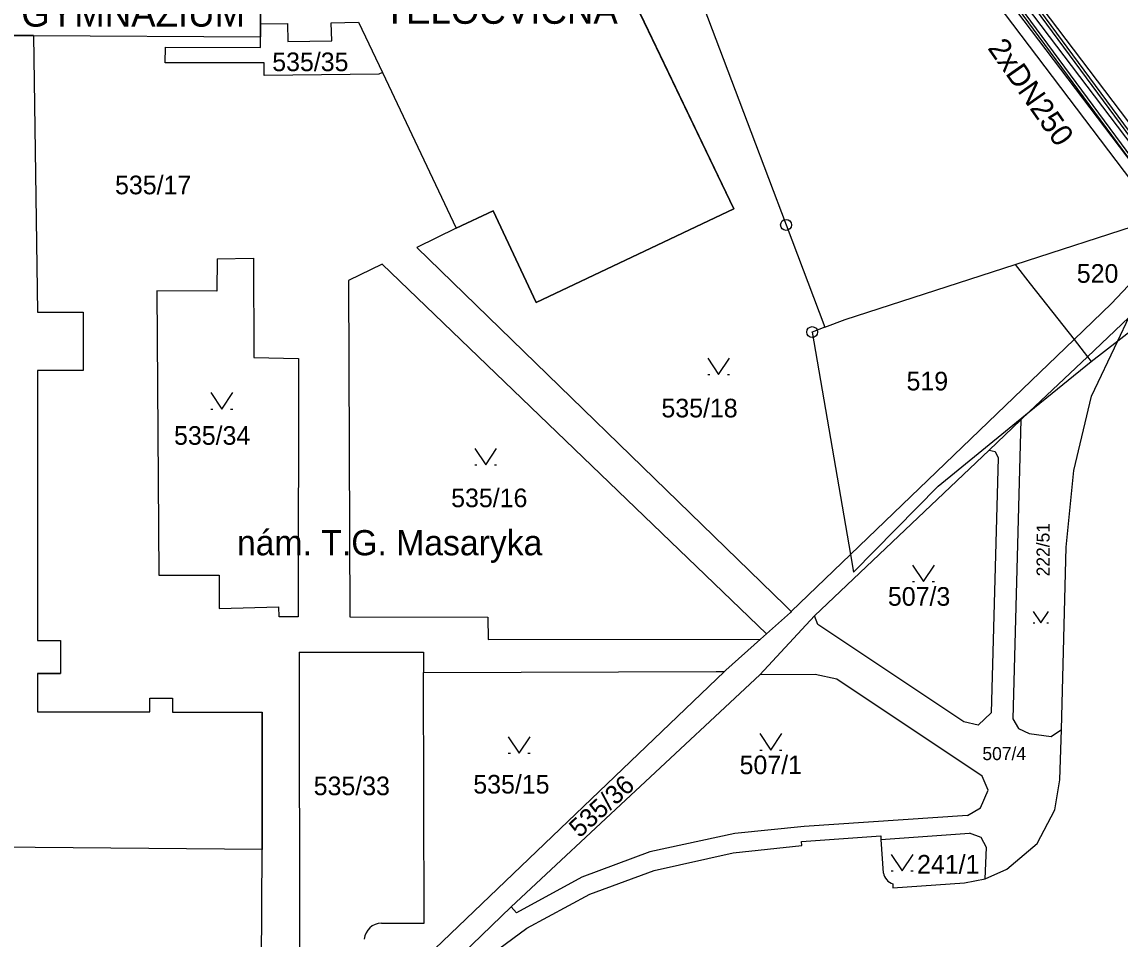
# Model space of a CAD drawing. Extents: x -468021 to -466942, y -1130484 to -1128584.
# Drawn here: x -467698.5 to -467598.4, y -1128944.7 to -1128861 of the extents above; entities that cross this region are included whole.
import ezdxf

# ---------------------------------------------------------------- set-up
doc = ezdxf.new("R2010")
doc.units = 0
for name, color, linetype in [('22-Odběrná místa-šrafy', 7, 'Continuous'), ('23-Popisy-budov', 7, 'Continuous'), ('28-Topný kanál', 7, 'Continuous'), ('DKM', 7, 'Continuous'), ('TUV_SKUTEČNOST', 7, 'Continuous'), ('UT_PLÁN_předizolované potrubí', 7, 'Continuous'), ('UT_SKUTEČNOST_staré', 7, 'Continuous')]:
    doc.layers.add(name, color=color, linetype=linetype)

msp = doc.modelspace()

# ---------------------------------------------------------------- linework, layer by layer
at = {"layer": '22-Odběrná místa-šrafy'}
for p, q in [((-467712.15, -1128862.21), (-467697.48, -1128862.28)), ((-467697.48, -1128862.28), (-467697.12, -1128887.5)), ((-467697.12, -1128887.5), (-467692.95, -1128887.5)), ((-467692.95, -1128887.5), (-467692.95, -1128892.84)), ((-467692.95, -1128892.84), (-467697.12, -1128892.84)), ((-467697.12, -1128892.84), (-467697.11, -1128917.47)), ((-467697.11, -1128917.47), (-467695.03, -1128917.47)), ((-467695.03, -1128917.47), (-467695.03, -1128920.48)), ((-467695.03, -1128920.48), (-467697.11, -1128920.48)), ((-467697.11, -1128920.48), (-467697.11, -1128923.97)), ((-467686.87, -1128923.98), (-467686.87, -1128922.71)), ((-467686.87, -1128922.71), (-467684.8, -1128922.72)), ((-467684.8, -1128922.72), (-467684.8, -1128923.99)), ((-467697.11, -1128923.97), (-467686.87, -1128923.98)), ((-467684.8, -1128923.99), (-467676.61, -1128924)), ((-467676.61, -1128924), (-467676.62, -1128936.53)), ((-467676.62, -1128936.53), (-467701.32, -1128936.32))]:
    msp.add_line(p, q, dxfattribs=at)
msp.add_lwpolyline([(-467676.78, -1128861.21), (-467674.31, -1128861.17), (-467674.28, -1128862.81), (-467670.28, -1128862.77), (-467670.32, -1128861.12), (-467667.83, -1128861.06), (-467665.65, -1128865.65), (-467658.92, -1128879.86), (-467655.56, -1128878.27), (-467651.64, -1128886.64), (-467633.59, -1128878.08), (-467651.06, -1128841.71), (-467648.47, -1128840.46), (-467646.34, -1128839.44), (-467650.78, -1128830.03), (-467677.47, -1128842.86), (-467676.82, -1128842.86), (-467676.8, -1128851.17), (-467674.12, -1128851.17), (-467674.11, -1128854.01), (-467676.8, -1128854.02)], close=True, dxfattribs=at)
msp.add_lwpolyline([(-467676.8, -1128854.02), (-467674.11, -1128854.01), (-467674.12, -1128851.17), (-467676.8, -1128851.17), (-467676.82, -1128842.86), (-467714.44, -1128842.82), (-467714.47, -1128851.24), (-467716.51, -1128851.23), (-467716.52, -1128853.91), (-467714.49, -1128853.92), (-467714.52, -1128862.42), (-467712.15, -1128862.21), (-467697.48, -1128862.28), (-467676.78, -1128862.39), (-467676.8, -1128854.02)], dxfattribs=at)
at = {"layer": '28-Topný kanál'}
for points in [[(-467644.66, -1128809.75), (-467584.53, -1128891.16), (-467569.89, -1128891.25), (-467569.89, -1128894.76)], [(-467638.43, -1128815.66), (-467583.77, -1128889.66), (-467555.1, -1128889.84), (-467555.1, -1128889.84), (-467555.18, -1128898.39), (-467533.19, -1128895.22)]]:
    msp.add_lwpolyline(points, dxfattribs=at)
at = {"layer": 'DKM'}
for p, q in [((-467651.06, -1128841.71), (-467633.59, -1128878.08)), ((-467639.01, -1128852.58), (-467632.04, -1128871.04)), ((-467676.78, -1128861.21), (-467674.31, -1128861.17)), ((-467676.78, -1128861.21), (-467676.78, -1128862.39)), ((-467674.31, -1128861.17), (-467674.28, -1128862.81)), ((-467670.32, -1128861.12), (-467667.83, -1128861.06)), ((-467670.28, -1128862.77), (-467670.32, -1128861.12)), ((-467667.83, -1128861.06), (-467665.65, -1128865.65)), ((-467697.48, -1128862.28), (-467712.15, -1128862.21)), ((-467697.48, -1128862.28), (-467676.78, -1128862.39)), ((-467697.48, -1128862.28), (-467697.12, -1128887.5)), ((-467676.78, -1128863.37), (-467676.78, -1128862.39)), ((-467685.46, -1128864.76), (-467685.45, -1128863.33)), ((-467685.45, -1128863.33), (-467676.78, -1128863.37)), ((-467674.28, -1128862.81), (-467670.28, -1128862.77)), ((-467676.44, -1128864.76), (-467685.46, -1128864.76)), ((-467676.43, -1128865.93), (-467676.44, -1128864.76)), ((-467665.65, -1128865.65), (-467665.97, -1128865.8)), ((-467665.65, -1128865.65), (-467658.92, -1128879.86)), ((-467665.97, -1128865.8), (-467676.43, -1128865.93)), ((-467632.04, -1128871.04), (-467628.83, -1128879.55)), ((-467598.58, -1128890.14), (-467581.08, -1128876.5)), ((-467655.56, -1128878.27), (-467658.92, -1128879.86)), ((-467651.64, -1128886.64), (-467655.56, -1128878.27)), ((-467633.59, -1128878.08), (-467651.64, -1128886.64)), ((-467607.92, -1128883.16), (-467592.3, -1128878.11)), ((-467628.83, -1128879.55), (-467625.3, -1128888.89)), ((-467658.92, -1128879.86), (-467662.52, -1128881.61)), ((-467628.91, -1128914.28), (-467662.52, -1128881.61)), ((-467594.46, -1128881.72), (-467599.14, -1128886.73)), ((-467680.74, -1128882.65), (-467680.75, -1128885.61)), ((-467680.74, -1128882.65), (-467677.41, -1128882.58)), ((-467677.41, -1128882.58), (-467677.37, -1128891.66)), ((-467665.67, -1128883.13), (-467668.76, -1128884.63)), ((-467665.67, -1128883.13), (-467630.61, -1128916.84)), ((-467623.43, -1128888.18), (-467607.92, -1128883.16)), ((-467607.92, -1128883.16), (-467606.55, -1128884.92)), ((-467668.76, -1128884.63), (-467668.62, -1128915.31)), ((-467686.24, -1128885.58), (-467686.06, -1128911.49)), ((-467680.75, -1128885.61), (-467686.24, -1128885.58)), ((-467606.55, -1128884.92), (-467602.56, -1128890.02)), ((-467602.56, -1128890.02), (-467599.14, -1128886.73)), ((-467697.12, -1128887.5), (-467692.95, -1128887.5)), ((-467692.95, -1128887.5), (-467692.95, -1128892.84)), ((-467625.3, -1128888.89), (-467623.43, -1128888.18)), ((-467601.34, -1128891.58), (-467597.57, -1128888.01)), ((-467598.58, -1128890.14), (-467597.57, -1128888.01)), ((-467625.3, -1128888.89), (-467626.45, -1128889.33)), ((-467626.45, -1128889.33), (-467622.96, -1128909.63)), ((-467622.96, -1128909.63), (-467602.56, -1128890.02)), ((-467602.56, -1128890.02), (-467601.34, -1128891.58)), ((-467601, -1128892.02), (-467598.58, -1128890.14)), ((-467600.98, -1128895.17), (-467598.58, -1128890.14)), ((-467677.37, -1128891.66), (-467673.31, -1128891.75)), ((-467673.31, -1128891.75), (-467673.34, -1128915.29)), ((-467635.98, -1128891.71), (-467634.98, -1128893.21)), ((-467634.98, -1128893.21), (-467633.98, -1128891.71)), ((-467606.64, -1128896.61), (-467601.34, -1128891.58)), ((-467601.34, -1128891.58), (-467601, -1128892.02)), ((-467606.64, -1128896.61), (-467601, -1128892.02)), ((-467692.95, -1128892.84), (-467697.12, -1128892.84)), ((-467697.12, -1128892.84), (-467697.11, -1128917.47)), ((-467635.98, -1128893.21), (-467635.78, -1128893.21)), ((-467634.18, -1128893.21), (-467633.98, -1128893.21)), ((-467681.31, -1128894.85), (-467680.31, -1128896.35)), ((-467680.31, -1128896.35), (-467679.31, -1128894.85)), ((-467602.57, -1128901.94), (-467600.98, -1128895.17)), ((-467681.31, -1128896.35), (-467681.11, -1128896.35)), ((-467679.51, -1128896.35), (-467679.31, -1128896.35)), ((-467614.95, -1128903.37), (-467606.64, -1128896.61)), ((-467607.4, -1128897.33), (-467606.64, -1128896.61)), ((-467610.29, -1128900.09), (-467607.4, -1128897.33)), ((-467607.4, -1128897.33), (-467608.13, -1128924.62)), ((-467657.23, -1128899.95), (-467656.23, -1128901.45)), ((-467656.23, -1128901.45), (-467655.23, -1128899.95)), ((-467626.25, -1128915.2), (-467610.29, -1128900.09)), ((-467610.29, -1128900.09), (-467609.75, -1128900.23)), ((-467609.75, -1128900.23), (-467609.48, -1128900.8)), ((-467657.23, -1128901.45), (-467657.03, -1128901.45)), ((-467655.43, -1128901.45), (-467655.23, -1128901.45)), ((-467609.48, -1128900.8), (-467610.13, -1128924.07)), ((-467603.28, -1128908.94), (-467602.57, -1128901.94)), ((-467614.95, -1128903.37), (-467622.68, -1128911.24)), ((-467622.96, -1128909.63), (-467628.36, -1128914.82)), ((-467622.96, -1128909.63), (-467622.68, -1128911.24)), ((-467603.71, -1128925.57), (-467603.28, -1128908.94)), ((-467617.3, -1128910.59), (-467616.3, -1128912.09)), ((-467616.3, -1128912.09), (-467615.3, -1128910.59)), ((-467686.06, -1128911.49), (-467680.54, -1128911.49)), ((-467680.54, -1128911.49), (-467680.54, -1128914.54)), ((-467617.3, -1128912.09), (-467617.1, -1128912.09)), ((-467615.5, -1128912.09), (-467615.3, -1128912.09)), ((-467680.54, -1128914.54), (-467675.11, -1128914.39)), ((-467675.07, -1128915.29), (-467675.11, -1128914.39)), ((-467628.91, -1128914.28), (-467628.36, -1128914.82)), ((-467606.29, -1128914.8), (-467605.59, -1128915.85)), ((-467605.59, -1128915.85), (-467604.89, -1128914.8)), ((-467673.34, -1128915.29), (-467675.07, -1128915.29)), ((-467668.62, -1128915.31), (-467656.02, -1128915.32)), ((-467656.02, -1128915.32), (-467656.01, -1128917.38)), ((-467626.25, -1128915.2), (-467631.23, -1128920.58)), ((-467630.61, -1128916.84), (-467628.44, -1128914.9)), ((-467628.36, -1128914.82), (-467628.44, -1128914.9)), ((-467625.93, -1128916), (-467626.25, -1128915.2)), ((-467612.6, -1128924.87), (-467625.93, -1128916)), ((-467606.29, -1128915.85), (-467606.15, -1128915.85)), ((-467605.03, -1128915.85), (-467604.89, -1128915.85)), ((-467697.11, -1128917.47), (-467695.03, -1128917.47)), ((-467695.03, -1128917.47), (-467695.03, -1128920.48)), ((-467656.01, -1128917.38), (-467631.15, -1128917.33)), ((-467634.33, -1128920.18), (-467631.15, -1128917.33)), ((-467631.15, -1128917.33), (-467630.61, -1128916.84)), ((-467673.24, -1128918.52), (-467673.19, -1128955.83)), ((-467673.24, -1128918.52), (-467661.89, -1128918.52)), ((-467661.89, -1128918.52), (-467661.89, -1128920.37)), ((-467697.11, -1128920.48), (-467695.03, -1128920.48)), ((-467697.11, -1128920.48), (-467697.11, -1128923.97)), ((-467634.44, -1128920.29), (-467667.17, -1128951.59)), ((-467661.89, -1128920.37), (-467635.21, -1128920.29)), ((-467661.85, -1128943.24), (-467661.89, -1128920.37)), ((-467631.23, -1128920.58), (-467653.92, -1128941.74)), ((-467635.21, -1128920.29), (-467634.44, -1128920.29)), ((-467634.44, -1128920.29), (-467634.33, -1128920.18)), ((-467626.19, -1128920.56), (-467631.23, -1128920.58)), ((-467624.21, -1128921), (-467626.19, -1128920.56)), ((-467610.94, -1128929.84), (-467624.21, -1128921)), ((-467686.87, -1128923.98), (-467686.87, -1128922.71)), ((-467686.87, -1128922.71), (-467684.8, -1128922.72)), ((-467684.8, -1128922.72), (-467684.8, -1128923.99)), ((-467697.11, -1128923.97), (-467686.87, -1128923.98)), ((-467684.8, -1128923.99), (-467676.61, -1128924)), ((-467676.62, -1128936.53), (-467676.61, -1128924)), ((-467610.13, -1128924.07), (-467611.31, -1128925.17)), ((-467608.13, -1128924.62), (-467607.64, -1128925.49)), ((-467611.31, -1128925.17), (-467612.6, -1128924.87)), ((-467607.64, -1128925.49), (-467606.66, -1128925.95)), ((-467604.64, -1128926.22), (-467603.71, -1128925.57)), ((-467603.86, -1128930.17), (-467603.71, -1128925.57)), ((-467654.18, -1128926.25), (-467653.18, -1128927.75)), ((-467653.18, -1128927.75), (-467652.18, -1128926.25)), ((-467631.22, -1128925.95), (-467630.22, -1128927.45)), ((-467630.22, -1128927.45), (-467629.22, -1128925.95)), ((-467606.66, -1128925.95), (-467604.64, -1128926.22)), ((-467654.18, -1128927.75), (-467653.98, -1128927.75)), ((-467652.38, -1128927.75), (-467652.18, -1128927.75)), ((-467631.22, -1128927.45), (-467631.02, -1128927.45)), ((-467629.42, -1128927.45), (-467629.22, -1128927.45)), ((-467610.39, -1128931.1), (-467610.94, -1128929.84)), ((-467604.3, -1128932.92), (-467603.86, -1128930.17)), ((-467611.09, -1128932.72), (-467610.39, -1128931.1)), ((-467612.28, -1128933.42), (-467611.09, -1128932.72)), ((-467612.28, -1128933.42), (-467627.18, -1128934.43)), ((-467605.92, -1128935.97), (-467604.3, -1128932.92)), ((-467627.18, -1128934.43), (-467633.51, -1128935.07)), ((-467633.51, -1128935.07), (-467641.25, -1128936.74)), ((-467627.41, -1128935.8), (-467620.2, -1128935.29)), ((-467627.4, -1128936.17), (-467627.41, -1128935.8)), ((-467620.2, -1128935.29), (-467620.18, -1128935.62)), ((-467620.18, -1128935.62), (-467612.09, -1128935.02)), ((-467620.18, -1128935.62), (-467619.96, -1128938.67)), ((-467611.04, -1128935.43), (-467612.09, -1128935.02)), ((-467610.54, -1128936.33), (-467611.04, -1128935.43)), ((-467676.62, -1128936.53), (-467701.32, -1128936.32)), ((-467676.76, -1128957.39), (-467676.62, -1128936.53)), ((-467641.25, -1128936.74), (-467647.46, -1128939.05)), ((-467640.85, -1128938.43), (-467633.67, -1128936.84)), ((-467633.67, -1128936.84), (-467627.4, -1128936.17)), ((-467610.66, -1128939.2), (-467610.54, -1128936.33)), ((-467608.7, -1128938.33), (-467605.92, -1128935.97)), ((-467619.25, -1128936.97), (-467618.25, -1128938.47)), ((-467618.25, -1128938.47), (-467617.25, -1128936.97)), ((-467646.72, -1128940.6), (-467640.85, -1128938.43)), ((-467619.25, -1128938.47), (-467619.05, -1128938.47)), ((-467617.45, -1128938.47), (-467617.25, -1128938.47)), ((-467610.66, -1128939.2), (-467608.7, -1128938.33)), ((-467647.46, -1128939.05), (-467653.43, -1128942.31)), ((-467619.1, -1128940.01), (-467612.56, -1128939.56)), ((-467619.1, -1128939.66), (-467619.1, -1128940.01)), ((-467612.56, -1128939.56), (-467610.66, -1128939.2)), ((-467652.47, -1128943.71), (-467646.72, -1128940.6)), ((-467653.92, -1128941.74), (-467662.53, -1128950.06)), ((-467653.43, -1128942.31), (-467653.92, -1128941.74)), ((-467665.73, -1128943.24), (-467661.85, -1128943.24)), ((-467658.91, -1128948.41), (-467652.47, -1128943.71))]:
    msp.add_line(p, q, dxfattribs=at)
msp.add_lwpolyline([(-467676.78, -1128861.21), (-467676.8, -1128854.02), (-467674.11, -1128854.01), (-467674.12, -1128851.17), (-467676.8, -1128851.17), (-467676.82, -1128842.86)], dxfattribs=at)
for centre, radius in [((-467628.83, -1128879.55), 0.5), ((-467628.83, -1128879.55), 0.01), ((-467626.45, -1128889.33), 0.5), ((-467626.45, -1128889.33), 0.01)]:
    msp.add_circle(centre, radius, dxfattribs=at)
for centre, radius, start, end in [((-467618.64, -1128938.4), 1.34, 191.7723, 250.1885), ((-467665.72, -1128944.84), 1.6, 90.487, 174.5995)]:
    msp.add_arc(centre, radius, start, end, dxfattribs=at)
at = {"layer": 'TUV_SKUTEČNOST'}
for points in [[(-467639.18, -1128816.08), (-467614.02, -1128848.46), (-467611.85, -1128847.04), (-467606.93, -1128853.4), (-467609.04, -1128855.08), (-467583.4, -1128888.91), (-467567.14, -1128889.03)], [(-467568.14, -1128890.03), (-467583.9, -1128889.91), (-467610.42, -1128854.91), (-467608.32, -1128853.23), (-467612.08, -1128848.38), (-467614.25, -1128849.8), (-467639.39, -1128817.43)]]:
    msp.add_lwpolyline(points, dxfattribs=at)
at = {"layer": 'UT_PLÁN_předizolované potrubí'}
for points in [[(-467704.85, -1128838.41), (-467673.69, -1128838.43), (-467639.28, -1128814.93), (-467583.89, -1128889.91), (-467555.35, -1128890.09), (-467555.43, -1128899.26), (-467556.14, -1128977.07), (-467563.97, -1128977.81), (-467564.96, -1128997.36)], [(-467704.4, -1128839.41), (-467673.38, -1128839.43), (-467639.51, -1128816.3), (-467584.4, -1128890.91), (-467556.36, -1128891.08), (-467556.43, -1128899.25), (-467557.13, -1128976.16), (-467564.92, -1128976.9), (-467565.96, -1128997.3)]]:
    msp.add_lwpolyline(points, dxfattribs=at)
at = {"layer": 'UT_SKUTEČNOST_staré'}
for points in [[(-467570.14, -1128892.01), (-467584.9, -1128891.9), (-467613.19, -1128854.56), (-467611.11, -1128852.9), (-467612.53, -1128851.07), (-467614.69, -1128852.48), (-467642.89, -1128816.19)], [(-467641.44, -1128816.41), (-467614.47, -1128851.14), (-467612.3, -1128849.72), (-467609.72, -1128853.06), (-467611.81, -1128854.74), (-467584.4, -1128890.91), (-467569.14, -1128891.05)]]:
    msp.add_lwpolyline(points, dxfattribs=at)

# ---------------------------------------------------------------- texts
at = {"layer": '23-Popisy-budov'}
for s, p in [('GYMNÁZIUM', (-467698.6, -1128861.47)), ('TĚLOCVIČNA', (-467665.54, -1128861.21))]:
    msp.add_text(s, height=2.5, dxfattribs=at).set_placement(p)
at = {"layer": 'DKM'}
for s, height, p in [('535/35', 1.7, (-467675.7, -1128865.53)), ('535/17', 1.7, (-467690.04, -1128876.76)), ('520', 1.7, (-467602.31, -1128884.83)), ('519', 1.7, (-467617.84, -1128894.65)), ('535/18', 1.7, (-467640.2, -1128897.11)), ('535/34', 1.7, (-467684.66, -1128899.61)), ('535/16', 1.7, (-467659.38, -1128905.3)), ('nám. T.G. Masaryka', 2.3, (-467678.92, -1128909.69)), ('507/3', 1.7, (-467619.54, -1128914.29)), ('507/4', 1.19, (-467610.92, -1128928.37)), ('507/1', 1.7, (-467633.07, -1128929.65)), ('535/33', 1.7, (-467671.92, -1128931.57)), ('535/15', 1.7, (-467657.36, -1128931.42)), ('241/1', 1.7, (-467616.88, -1128938.72))]:
    msp.add_text(s, height=height, dxfattribs=at).set_placement(p)
for s, height, rotation, p in [('222/51', 1.19, 90, (-467604.79, -1128911.61)), ('535/36', 1.7, 42.3, (-467647.67, -1128935.53))]:
    msp.add_text(s, height=height, rotation=rotation, dxfattribs=at).set_placement(p)
at = {"layer": 'UT_SKUTEČNOST_staré'}
msp.add_text('2xDN250', height=2, rotation=305.0089, dxfattribs=at).set_placement((-467610.5, -1128863.43))

doc.saveas('drawing.dxf')
